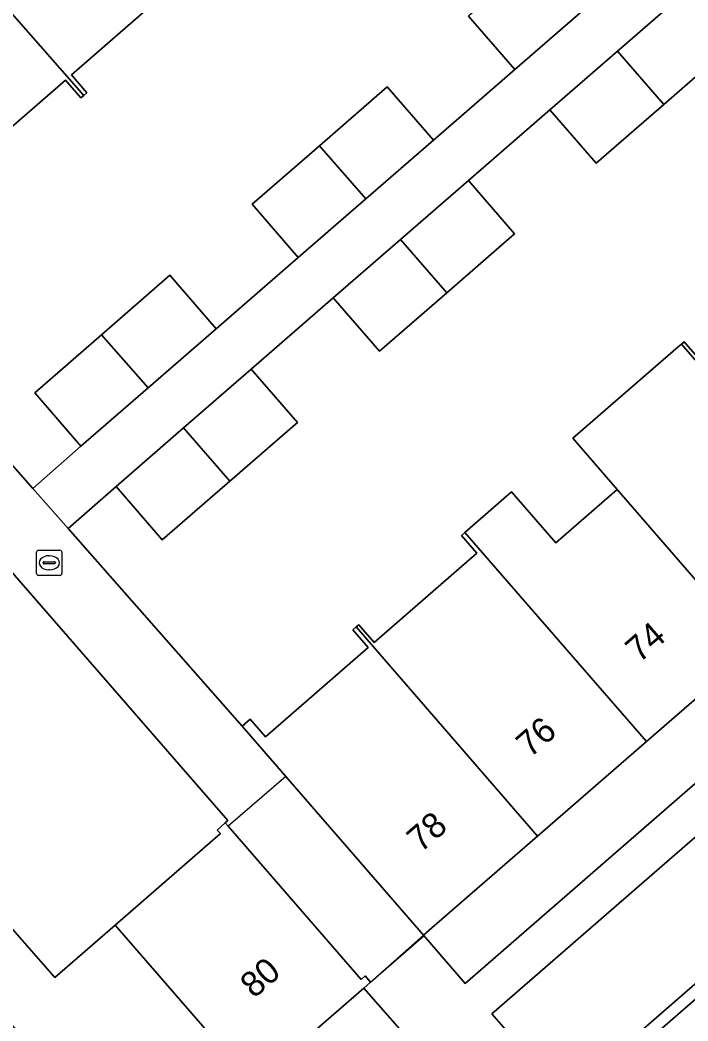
# Model space of a CAD drawing. Extents: x 155887 to 156869, y 383880 to 384678.
# Drawn here: x 156563.24 to 156589.73, y 384115.89 to 384155.57 of the extents above; entities that cross this region are included whole.
import ezdxf

# ---------------------------------------------------------------- set-up
doc = ezdxf.new("R2010")
doc.units = 0
for name, color, linetype in [('IMGEO_Erf', 7, 'Continuous'), ('IMGEO_Kolk', 7, 'Continuous'), ('IMGEO_Pand', 7, 'Continuous'), ('IMGEO_Pand_nummerreeks', 7, 'Continuous'), ('IMGEO_Pand_overbouw', 7, 'Continuous'), ('IMGEO_Parkeervlak_open', 7, 'Continuous'), ('IMGEO_Rijbaan_lokaal_gesloten', 7, 'Continuous'), ('IMGEO_Rijbaan_lokaal_open', 7, 'Continuous'), ('IMGEO_Voetpad_open', 7, 'Continuous')]:
    doc.layers.add(name, color=color, linetype=linetype)

msp = doc.modelspace()

# ---------------------------------------------------------------- linework, layer by layer
at = {"layer": 'IMGEO_Erf'}
for points in [[(156569.34, 384156.937), (156565.271, 384153.401), (156565.887, 384152.691), (156565.766, 384152.585), (156565.653, 384152.487), (156565.036, 384153.196), (156560.967, 384149.66)], [(156556.855, 384144.826), (156563.743, 384137.002), (156565.654, 384138.684), (156563.819, 384140.799), (156566.47, 384143.098), (156569.183, 384145.452), (156571.018, 384143.337), (156574.273, 384146.161), (156572.441, 384148.273), (156575.112, 384150.59), (156577.797, 384152.919), (156579.629, 384150.807), (156582.862, 384153.612), (156581.025, 384155.73)], [(156591.455, 384154.558), (156588.766, 384152.224), (156586.085, 384149.897), (156584.247, 384152.015), (156581.015, 384149.21), (156582.848, 384147.098), (156580.157, 384144.763), (156577.493, 384142.451), (156575.66, 384144.563), (156572.405, 384141.737), (156574.24, 384139.622), (156571.558, 384137.295), (156568.878, 384134.969), (156567.043, 384137.084), (156565.143, 384135.411), (156572.041, 384127.575), (156572.359, 384127.851), (156572.969, 384127.15), (156577.044, 384130.692), (156576.434, 384131.394), (156576.571, 384131.512), (156576.67, 384131.598), (156577.28, 384130.897), (156581.355, 384134.439), (156580.745, 384135.141), (156580.881, 384135.259), (156580.98, 384135.345), (156582.732, 384136.869), (156584.491, 384134.848), (156586.92, 384136.96), (156585.16, 384138.991), (156589.341, 384142.614), (156589.471, 384142.727), (156589.576, 384142.818), (156590.187, 384142.118)], [(156562.856, 384119.628), (156564.613, 384117.608), (156567.005, 384119.687), (156571.185, 384123.318), (156571.048, 384123.457), (156571.374, 384123.74), (156571.475, 384123.833), (156563.019, 384133.568)], [(156562.509, 384101.408), (156566.005, 384104.472), (156566.807, 384105.148), (156570.32, 384108.213), (156571.103, 384108.893), (156574.615, 384111.942), (156578.489, 384115.359), (156576.865, 384117.193), (156572.48, 384113.384), (156568.188, 384109.654), (156563.88, 384105.911), (156559.579, 384102.174)]]:
    msp.add_lwpolyline(points, dxfattribs=at)
msp.add_lwpolyline([(156615.406, 384147.37), (156615.216, 384147.588), (156613.768, 384149.257), (156609.582, 384145.625), (156605.287, 384141.898), (156600.977, 384138.159), (156596.673, 384134.424), (156592.361, 384130.682), (156588.075, 384126.964), (156583.759, 384123.219), (156579.569, 384119.583), (156579.234, 384119.292), (156580.896, 384117.376)], close=True, dxfattribs=at)
at = {"layer": 'IMGEO_Kolk'}
for p, q in [((156563.894, 384133.628), (156563.894, 384134.48)), ((156563.969, 384134.554), (156564.821, 384134.554)), ((156564.382, 384134.334), (156564.407, 384134.334)), ((156564.895, 384134.48), (156564.895, 384133.628)), ((156564.153, 384134.048), (156564.153, 384134.06)), ((156564.591, 384134.011), (156564.193, 384134.011)), ((156564.196, 384134.097), (156564.594, 384134.097)), ((156564.637, 384134.06), (156564.637, 384134.048)), ((156564.821, 384133.554), (156563.969, 384133.554)), ((156564.405, 384133.774), (156564.38, 384133.774))]:
    msp.add_line(p, q, dxfattribs=at)
for points in [[(156563.894, 384133.628), (156563.894, 384134.48)], [(156563.969, 384134.554), (156564.821, 384134.554)], [(156564.895, 384134.48), (156564.895, 384133.628)], [(156564.821, 384133.554), (156563.969, 384133.554)]]:
    msp.add_lwpolyline(points, dxfattribs=at)
for centre, radius, start, end in [((156563.971, 384134.478), 0.0765, 91.552, 178.448), ((156563.971, 384134.478), 0.0765, 91.552, 178.448), ((156564.819, 384134.478), 0.0765, 1.552, 88.448), ((156564.819, 384134.478), 0.0765, 1.552, 88.448), ((156564.193, 384134.057), 0.0403, 85.8775, 175.7526), ((156564.19, 384134.047), 0.0366, 178.938, 274.7102), ((156564.594, 384134.054), 0.043, 264.8664, 352.4533), ((156564.598, 384134.059), 0.0386, 1.7309, 96.639), ((156563.971, 384133.63), 0.0765, 181.552, 268.448), ((156563.971, 384133.63), 0.0765, 181.552, 268.448), ((156564.819, 384133.63), 0.0765, 271.552, 358.448), ((156564.819, 384133.63), 0.0765, 271.552, 358.448)]:
    msp.add_arc(centre, radius, start, end, dxfattribs=at)
for centre, major_axis, ratio, start_param, end_param in [((156564.381, 384134.054), (-0.387, 0.002), 0.722429, 4.712389, 7.853982), ((156564.406, 384134.054), (-0.39, 0.002), 0.717154, 1.570796, 4.712389)]:
    msp.add_ellipse(centre, major_axis=major_axis, ratio=ratio, start_param=start_param, end_param=end_param, dxfattribs=at)
at = {"layer": 'IMGEO_Pand'}
for points in [[(156558.5, 384160.86), (156565.766, 384152.585), (156565.887, 384152.691), (156565.271, 384153.401), (156569.34, 384156.937), (156569.957, 384156.228), (156570.088, 384156.342), (156562.846, 384164.634)], [(156558.5, 384160.86), (156554.174, 384157.103), (156561.441, 384148.826), (156561.583, 384148.95), (156560.967, 384149.66), (156565.036, 384153.196), (156565.653, 384152.487), (156565.766, 384152.585)], [(156585.548, 384155.942), (156583.716, 384158.065), (156581.025, 384155.73), (156582.862, 384153.612)], [(156586.927, 384154.341), (156588.766, 384152.224), (156591.455, 384154.558), (156589.617, 384156.676)], [(156586.927, 384154.341), (156584.247, 384152.015), (156586.085, 384149.897), (156588.766, 384152.224)], [(156576.951, 384148.484), (156579.629, 384150.807), (156577.797, 384152.919), (156575.112, 384150.59)], [(156576.951, 384148.484), (156575.112, 384150.59), (156572.441, 384148.273), (156574.273, 384146.161)], [(156580.157, 384144.763), (156582.848, 384147.098), (156581.015, 384149.21), (156578.326, 384146.876)], [(156580.157, 384144.763), (156578.326, 384146.876), (156575.66, 384144.563), (156577.493, 384142.451)], [(156600.977, 384138.159), (156593.768, 384146.462), (156593.645, 384146.356), (156594.254, 384145.654), (156590.187, 384142.118), (156589.576, 384142.818), (156589.471, 384142.727), (156596.673, 384134.424)], [(156566.47, 384143.098), (156568.317, 384140.994), (156571.018, 384143.337), (156569.183, 384145.452)], [(156566.47, 384143.098), (156563.819, 384140.799), (156565.654, 384138.684), (156568.317, 384140.994)], [(156586.92, 384136.96), (156592.361, 384130.682), (156596.673, 384134.424), (156589.471, 384142.727), (156589.341, 384142.614), (156585.16, 384138.991)], [(156571.558, 384137.295), (156574.24, 384139.622), (156572.405, 384141.737), (156569.725, 384139.411)], [(156571.558, 384137.295), (156569.725, 384139.411), (156567.043, 384137.084), (156568.878, 384134.969)], [(156586.92, 384136.96), (156584.491, 384134.848), (156582.732, 384136.869), (156580.98, 384135.345), (156580.881, 384135.259), (156588.075, 384126.964), (156592.361, 384130.682)], [(156583.759, 384123.219), (156588.075, 384126.964), (156580.881, 384135.259), (156580.745, 384135.141), (156581.355, 384134.439), (156577.28, 384130.897), (156576.67, 384131.598), (156576.571, 384131.512)], [(156583.759, 384123.219), (156576.571, 384131.512), (156576.434, 384131.394), (156577.044, 384130.692), (156572.969, 384127.15), (156572.359, 384127.851), (156572.041, 384127.575), (156573.771, 384125.581), (156579.234, 384119.292), (156579.569, 384119.583)], [(156567.005, 384119.687), (156572.48, 384113.384), (156576.865, 384117.193), (156577.132, 384117.425), (156576.924, 384117.676), (156576.761, 384117.53), (156571.489, 384123.608), (156571.374, 384123.74), (156571.048, 384123.457), (156571.185, 384123.318)], [(156567.005, 384119.687), (156564.613, 384117.608), (156562.856, 384119.628), (156560.961, 384117.973), (156568.188, 384109.654), (156572.48, 384113.384)]]:
    msp.add_lwpolyline(points, close=True, dxfattribs=at)
at = {"layer": 'IMGEO_Pand_overbouw'}
msp.add_lwpolyline([(156577.132, 384117.425), (156579.256, 384119.267), (156579.234, 384119.292), (156573.771, 384125.581), (156571.489, 384123.608), (156576.761, 384117.53), (156576.924, 384117.676)], close=True, dxfattribs=at)
at = {"layer": 'IMGEO_Parkeervlak_open'}
msp.add_lwpolyline([(156615.912, 384139.864), (156619.562, 384143.22), (156616.774, 384146.419), (156581.95, 384116.172), (156583.519, 384114.376), (156584.84, 384112.864), (156586.343, 384114.171)], close=True, dxfattribs=at)
at = {"layer": 'IMGEO_Rijbaan_lokaal_gesloten'}
msp.add_lwpolyline([(156624.451, 384147.625), (156624.152, 384147.224), (156623.55, 384146.525), (156621.243, 384144.182), (156620.066, 384143.035), (156618.873, 384141.904), (156616.441, 384139.692), (156583.48, 384111.077), (156568.729, 384098.213), (156552.177, 384083.855), (156536.903, 384070.55), (156532.781, 384067.236), (156528.389, 384063.906), (156531.519, 384060.256), (156535.938, 384064.836), (156537.825, 384066.685), (156545.807, 384073.68), (156564.52, 384089.962), (156565.774, 384090.997), (156569.511, 384093.811), (156571.232, 384095.093), (156573.089, 384096.493), (156574.254, 384097.287), (156574.884, 384097.615)], dxfattribs=at)
at = {"layer": 'IMGEO_Rijbaan_lokaal_open'}
for points in [[(156623.795, 384147.515), (156623.149, 384146.718), (156622.797, 384146.39), (156622.449, 384146.062), (156619.562, 384143.22), (156615.912, 384139.864), (156586.343, 384114.171), (156584.84, 384112.864), (156582.557, 384110.877), (156580.429, 384109.026), (156579.376, 384108.016), (156553.553, 384085.656), (156552.051, 384084.344), (156550.424, 384082.924), (156548.903, 384081.595), (156535.718, 384070.118), (156533.649, 384068.454), (156530.762, 384066.263), (156528.098, 384064.236), (156528.389, 384063.906), (156532.781, 384067.236), (156536.903, 384070.55), (156552.177, 384083.855), (156568.729, 384098.213)], [(156568.729, 384098.213), (156583.48, 384111.077), (156616.441, 384139.692), (156618.873, 384141.904), (156620.066, 384143.035), (156621.243, 384144.182), (156623.55, 384146.525), (156624.152, 384147.224), (156624.451, 384147.625)]]:
    msp.add_lwpolyline(points, dxfattribs=at)
at = {"layer": 'IMGEO_Voetpad_open'}
for points in [[(156585.548, 384155.942), (156582.862, 384153.612), (156579.629, 384150.807), (156576.951, 384148.484), (156574.273, 384146.161), (156571.018, 384143.337), (156568.317, 384140.994), (156565.654, 384138.684), (156563.743, 384137.002), (156565.143, 384135.411), (156567.043, 384137.084), (156569.725, 384139.411), (156572.405, 384141.737), (156575.66, 384144.563), (156578.326, 384146.876), (156581.015, 384149.21), (156584.247, 384152.015), (156586.927, 384154.341), (156589.617, 384156.676)], [(156623.649, 384154.503), (156620.201, 384151.527), (156618.791, 384150.31), (156615.723, 384147.645), (156615.406, 384147.37), (156580.896, 384117.376), (156579.234, 384119.292), (156577.132, 384117.425), (156576.865, 384117.193), (156578.489, 384115.359), (156574.615, 384111.942), (156571.103, 384108.893), (156570.32, 384108.213), (156566.807, 384105.148), (156566.005, 384104.472), (156562.509, 384101.408)], [(156581.95, 384116.172), (156616.774, 384146.419), (156619.796, 384149.011), (156622.449, 384146.062), (156622.797, 384146.39), (156623.149, 384146.718), (156623.795, 384147.515), (156621.301, 384150.321), (156624.532, 384153.151)], [(156549.131, 384087.675), (156579.669, 384114.204), (156581.24, 384112.394), (156582.557, 384110.877), (156584.84, 384112.864), (156583.519, 384114.376), (156581.95, 384116.172)]]:
    msp.add_lwpolyline(points, dxfattribs=at)
msp.add_lwpolyline([(156565.143, 384135.411), (156563.743, 384137.002), (156556.855, 384144.826), (156556.961, 384144.933), (156555.775, 384146.301), (156549.746, 384153.257), (156547.618, 384151.401), (156547.827, 384151.16), (156547.661, 384151.015), (156553.498, 384144.317), (156554.683, 384142.957), (156554.762, 384143.072), (156561.617, 384135.18), (156563.019, 384133.568), (156571.475, 384123.833), (156571.374, 384123.74), (156571.489, 384123.608), (156576.761, 384117.53), (156576.924, 384117.676), (156577.132, 384117.425), (156579.234, 384119.292), (156573.771, 384125.581), (156572.041, 384127.575)], close=True, dxfattribs=at)

# ---------------------------------------------------------------- texts
at = {"layer": 'IMGEO_Pand_nummerreeks'}
for s, rotation, p in [('74', 40.9477, (156587.797, 384130.059)), ('76', 40.9477, (156583.461, 384126.297)), ('78', 40.9477, (156579.128, 384122.538)), ('80', 40.9854, (156572.518, 384116.756))]:
    msp.add_text(s, height=1, rotation=rotation, dxfattribs=at).set_placement(p)

doc.saveas('drawing.dxf')
